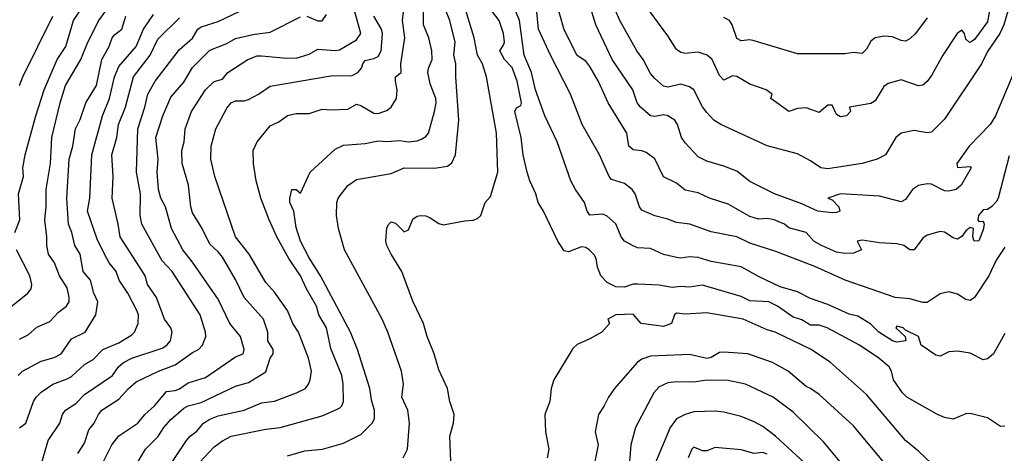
# Model space of a CAD drawing. Header units: metres. Extents: x -46681 to -43747, y -240911 to -237677.
# Tile 458 of 656: x -44079 to -43965, y -239975 to -239924. Entities that reach past the tile are written whole.
import ezdxf

# ---------------------------------------------------------------- set-up
doc = ezdxf.new("R2010")
doc.units = ezdxf.units.M
doc.layers.add('CONTOUR_INDEX', color=1, linetype='Continuous')
doc.layers.add('CONTOUR_INTER', color=3, linetype='Continuous')

msp = doc.modelspace()

# ---------------------------------------------------------------- linework, layer by layer
at = {"layer": 'CONTOUR_INDEX'}
for points, elevation in [([(-44079.65, -239949.02), (-44079.08, -239947.52), (-44079.22, -239944.52), (-44078.64, -239942.52), (-44078.71, -239941.52), (-44078.43, -239940.02), (-44077.21, -239935.52), (-44076.26, -239932.52), (-44074.73, -239929.02), (-44073.74, -239927.52), (-44072.84, -239924.52), (-44071.52, -239922.52)], 100), ([(-44072.37, -239974.52), (-44071.6, -239973.35), (-44071.1, -239971.82), (-44070.45, -239971.02), (-44069.95, -239970.02), (-44069.59, -239969.52), (-44067.6, -239968.27), (-44066.51, -239967.02), (-44065.6, -239966.26), (-44063.02, -239965.02), (-44061.1, -239964.31), (-44059.1, -239962.86), (-44058.41, -239962.52), (-44057.93, -239962.02), (-44057.56, -239961.02), (-44057.58, -239960.52), (-44058.21, -239958.52), (-44061.45, -239953.52), (-44062.6, -239952.27), (-44064.94, -239948.02), (-44065.14, -239947.02), (-44065.11, -239944.52), (-44065.57, -239942.02), (-44065.42, -239937.02), (-44064.59, -239934.52), (-44064.24, -239933.02), (-44063.41, -239931.52), (-44060.6, -239927.85), (-44059.1, -239926.53), (-44058.47, -239925.52), (-44058.1, -239925.23), (-44056.1, -239924.63), (-44053.6, -239923.42)], 105), ([(-44048.1, -239974.81), (-44046.1, -239974.22), (-44044.05, -239974.02), (-44041.6, -239973.35), (-44039.6, -239972.34), (-44038.3, -239971.02), (-44038.04, -239970.52), (-44038.03, -239969.52), (-44038.36, -239968.52), (-44038.58, -239967.02), (-44040.01, -239962.52), (-44040.82, -239960.52), (-44044.27, -239954.02), (-44045.6, -239951.94), (-44046.6, -239950.02), (-44047.1, -239948.42), (-44047.35, -239946.52), (-44047.84, -239945.52), (-44047.84, -239945.02), (-44047.6, -239944.05), (-44047.1, -239944.03), (-44046.6, -239944.46), (-44045.46, -239942.02), (-44042.6, -239939.36), (-44041.6, -239938.92), (-44039.1, -239938.72), (-44037.6, -239938.4), (-44036.6, -239938.47), (-44035.1, -239938.36), (-44034.1, -239938.53), (-44033.1, -239938.41), (-44032.6, -239938.23), (-44032.1, -239937.9), (-44031.79, -239937.52), (-44031.1, -239935.01), (-44030.9, -239934.02), (-44030.94, -239933.52), (-44031.6, -239931.81), (-44031.86, -239930.52), (-44031.8, -239930.02), (-44031.35, -239929.02), (-44031.41, -239928.02), (-44031.73, -239926.52), (-44032.37, -239925.02), (-44032.35, -239923.02)], 110), ([(-43965.1, -239950.71), (-43966.1, -239952.2), (-43966.94, -239954.02), (-43968.63, -239956.52), (-43969.1, -239956.84), (-43969.6, -239956.76), (-43970.6, -239956.14), (-43971.6, -239955.84), (-43972.6, -239956.09), (-43974.1, -239957.07), (-43974.6, -239957.1), (-43976.1, -239956.68), (-43977.78, -239956.52), (-43983.58, -239954.52), (-43987.1, -239952.92), (-43991.6, -239951.18), (-43994.6, -239950.24), (-43996.1, -239949.52), (-43999.1, -239948.92), (-44001.56, -239948.02), (-44003.1, -239947.85), (-44004.1, -239947.45), (-44005.6, -239947.08), (-44007.1, -239946.41), (-44007.39, -239946.02), (-44007.87, -239944.52), (-44008.22, -239944.02), (-44009.1, -239943.35), (-44010.6, -239942.88), (-44010.87, -239942.52), (-44012.01, -239940.02), (-44013.99, -239936.52), (-44015.35, -239933.02), (-44017.67, -239928.52), (-44019.04, -239925.52), (-44019.27, -239923.52)], 115), ([(-43974.1, -239924.18), (-43975.45, -239926.02), (-43976.1, -239926.64), (-43976.6, -239926.89), (-43977.1, -239926.82), (-43978.1, -239926.4), (-43979.1, -239926.31), (-43980.1, -239926.52), (-43980.6, -239926.88), (-43981.1, -239927.81), (-43981.6, -239928.3), (-43982.6, -239928.21), (-43983.6, -239928.37), (-43989.1, -239928.36), (-43994.1, -239926.85), (-43994.6, -239926.75), (-43995.6, -239926.84), (-43996.1, -239926.59), (-43996.65, -239925.02), (-43996.96, -239924.52), (-43997.6, -239924.16)], 120), ([(-44083.6, -239960.35), (-44078.14, -239956.02), (-44077.74, -239955.52), (-44077.68, -239955.02), (-44077.92, -239954.02), (-44079.46, -239951.02)], 100), ([(-43979.14, -239981.52), (-43986.1, -239973.18), (-43989.6, -239969.77), (-43991.92, -239968.02), (-43995.1, -239966.51), (-43997.1, -239966.12), (-43999.6, -239966.08), (-44001.1, -239966.28), (-44003.1, -239966.24), (-44004.1, -239966.38), (-44005.1, -239966.83), (-44005.73, -239967.52), (-44007.84, -239971.52), (-44008.38, -239973.52), (-44008.61, -239976.52)], 110)]:
    msp.add_lwpolyline(points, dxfattribs=dict(at, elevation=elevation))
at = {"layer": 'CONTOUR_INTER'}
for points, elevation in [([(-44029.1, -239978.42), (-44029.31, -239972.52), (-44028.88, -239971.02), (-44028.8, -239970.02), (-44029.32, -239968.52), (-44029.58, -239967.02), (-44030.6, -239964.86), (-44031.12, -239963.02), (-44031.94, -239961.02), (-44032.38, -239959.52), (-44033.6, -239956.92), (-44034.87, -239953.52), (-44036.12, -239951.52), (-44036.61, -239950.52), (-44036.71, -239950.02), (-44036.6, -239948.47), (-44036.39, -239948.02), (-44036.1, -239947.75), (-44035.6, -239947.93), (-44034.6, -239948.91), (-44034.1, -239948.68), (-44033.6, -239947.47), (-44033.1, -239947.11), (-44032.66, -239947.02), (-44032.1, -239947.08), (-44031.6, -239947.29), (-44030.6, -239947.96), (-44030.1, -239948.12), (-44027.6, -239947.65), (-44026.6, -239947.58), (-44026.1, -239947.4), (-44025.73, -239947.02), (-44025.23, -239945.52), (-44024.6, -239944.84), (-44023.78, -239942.02), (-44023.93, -239937.52), (-44025.09, -239931.02), (-44025.54, -239929.52), (-44026.13, -239928.52), (-44026.49, -239926.52), (-44028.32, -239920.52)], 112), ([(-43965.1, -239960.66), (-43966.42, -239963.02), (-43967.1, -239963.58), (-43967.6, -239963.72), (-43969.1, -239962.95), (-43970.6, -239962.73), (-43971.6, -239962.8), (-43972.6, -239963.29), (-43973.1, -239963.16), (-43974.79, -239962.02), (-43975.09, -239961.02), (-43976.6, -239960.27), (-43976.86, -239960.02), (-43977.6, -239959.81), (-43977.73, -239960.02), (-43976.64, -239961.02), (-43976.56, -239961.52), (-43977.6, -239961.66), (-43978.1, -239961.53), (-43979.68, -239960.52), (-43980.6, -239959.6), (-43982.1, -239958.67), (-43983.1, -239958.43), (-43985.6, -239957.33), (-43987.6, -239956.61), (-43989.1, -239955.86), (-43991.1, -239955.26), (-43993.6, -239954.08), (-43995.6, -239952.97), (-43999.1, -239952.35), (-44000.6, -239951.89), (-44001.6, -239951.82), (-44002.6, -239951.97), (-44003.1, -239951.89), (-44004.6, -239951.56), (-44006.1, -239950.85), (-44007.6, -239950.76), (-44008.1, -239950.55), (-44009.11, -239950.02), (-44009.48, -239949.52), (-44010.1, -239948), (-44011.1, -239947.11), (-44011.6, -239946.88), (-44013.1, -239946.98), (-44013.42, -239946.52), (-44013.75, -239945.52), (-44014.79, -239944.02), (-44015.3, -239943.02), (-44016.88, -239938.52), (-44018.32, -239935.52), (-44019.42, -239932.52), (-44019.87, -239930.52), (-44020.73, -239928.52), (-44021.25, -239924.52), (-44022.46, -239921.52)], 114), ([(-43964.1, -239921.15), (-43965.24, -239925.02), (-43965.67, -239926.02), (-43967.1, -239928.09), (-43967.79, -239929.52), (-43972.1, -239935.9), (-43973.6, -239937.39), (-43974.1, -239937.49), (-43975.6, -239937.22), (-43977.1, -239937.52), (-43977.72, -239938.02), (-43978.9, -239940.02), (-43979.86, -239940.52), (-43981.6, -239941.04), (-43985.6, -239941.66), (-43986.41, -239941.52), (-43987.6, -239940.71), (-43989.1, -239939.91), (-43992.6, -239939), (-43997.96, -239936.52), (-43998.77, -239936.02), (-43999.6, -239935.14), (-44000.1, -239934.47), (-44001.1, -239932.53), (-44001.6, -239932.18), (-44002.6, -239931.88), (-44004.1, -239932.2), (-44004.6, -239932.11), (-44005.6, -239931.2), (-44006.1, -239930.63), (-44006.96, -239929.02), (-44007.7, -239928.02), (-44009.63, -239924.52), (-44010.3, -239923.02)], 118), ([(-44079.1, -239961.31), (-44078.1, -239960.83), (-44077.1, -239959.93), (-44075.6, -239959.27), (-44074.6, -239958.21), (-44073.67, -239957.52), (-44073.37, -239957.02), (-44073.35, -239956.52), (-44073.6, -239955.39), (-44074.47, -239954.02), (-44075.04, -239952.52), (-44075.75, -239951.52), (-44075.95, -239950.52), (-44075.93, -239949.52), (-44076.16, -239947.52), (-44076, -239946.02), (-44076.02, -239944.02), (-44075.52, -239941.02), (-44075.36, -239938.02), (-44074.4, -239934.02), (-44073.79, -239932.02), (-44072.02, -239929.02), (-44071.18, -239927.02), (-44069.91, -239924.52), (-44068.1, -239921.95)], 101), ([(-44034.73, -239975.02), (-44034.22, -239974.02), (-44033.97, -239971.02), (-44034.18, -239969.52), (-44034.88, -239968.02), (-44034.67, -239966.52), (-44034.92, -239965.02), (-44036.48, -239960.52), (-44037.14, -239959.02), (-44041.52, -239951.02), (-44042.2, -239948.52), (-44042.41, -239947.02), (-44042.4, -239945.52), (-44042.23, -239945.02), (-44041.1, -239943.56), (-44040.1, -239942.88), (-44036.1, -239942.18), (-44034.6, -239941.52), (-44031.1, -239941.55), (-44029.6, -239941.34), (-44029.1, -239940.97), (-44028.68, -239940.02), (-44028.28, -239936.02), (-44028.62, -239931.02), (-44028.62, -239929.52), (-44028.87, -239928.52), (-44028.69, -239927.02), (-44029.32, -239924.52), (-44030.31, -239922.02)], 111), ([(-43965.1, -239971.38), (-43965.6, -239971.41), (-43967.1, -239970.43), (-43969.1, -239969.9), (-43969.6, -239969.94), (-43971.1, -239970.57), (-43972.1, -239970.36), (-43972.9, -239970.02), (-43976.44, -239968.02), (-43976.93, -239967.52), (-43978, -239966.02), (-43978.2, -239965.02), (-43978.49, -239964.52), (-43979.7, -239963.52), (-43981.91, -239962.02), (-43985.65, -239960.02), (-43986.6, -239959.7), (-43987.6, -239959.7), (-43988.6, -239959.11), (-43989.6, -239958.77), (-43991.4, -239957.52), (-43992.41, -239957.02), (-43994.6, -239956.91), (-43995.6, -239956.41), (-44000.1, -239955.08), (-44001.6, -239955.31), (-44002.6, -239955.25), (-44003.6, -239955.36), (-44005.1, -239955.08), (-44007.6, -239954.96), (-44008.1, -239954.98), (-44009.1, -239955.33), (-44010.1, -239955.29), (-44011.1, -239954.79), (-44011.86, -239954.02), (-44012.22, -239953.02), (-44012.39, -239952.02), (-44012.6, -239951.57), (-44013.18, -239951.02), (-44013.6, -239950.74), (-44014.1, -239950.66), (-44015.6, -239951.25), (-44016.1, -239951.13), (-44016.82, -239950.02), (-44018.47, -239946.52), (-44019.11, -239945.52), (-44019.36, -239944.52), (-44020.08, -239943.02), (-44020.37, -239942.02), (-44020.84, -239940.02), (-44021.08, -239938.02), (-44021.8, -239935.02), (-44021.6, -239934.58), (-44021.1, -239934.32), (-44021.04, -239934.02), (-44021.51, -239931.52), (-44022.1, -239929.95), (-44023.01, -239929.02), (-44023.53, -239928.02), (-44023.1, -239927.37), (-44023, -239927.02), (-44023.1, -239926.02), (-44023.6, -239924.5), (-44025.14, -239922.52)], 113), ([(-43964.6, -239940.16), (-43965.88, -239945.02), (-43966.1, -239945.46), (-43966.6, -239945.99), (-43967.1, -239946.34), (-43967.6, -239946.38), (-43968.16, -239947.02), (-43968.23, -239947.52), (-43968.1, -239947.73), (-43967.6, -239947.68), (-43967.49, -239948.02), (-43967.6, -239948.69), (-43968.1, -239949.95), (-43968.64, -239950.02), (-43968.82, -239949.52), (-43968.74, -239948.52), (-43969.1, -239948.42), (-43969.6, -239948.82), (-43970.1, -239949.46), (-43970.6, -239949.77), (-43971.1, -239949.62), (-43972.1, -239948.97), (-43972.6, -239948.87), (-43974.1, -239949.29), (-43974.6, -239949.66), (-43975.6, -239950.99), (-43976.1, -239951), (-43976.78, -239950.52), (-43977.6, -239950.3), (-43979.6, -239950.21), (-43981.6, -239949.89), (-43982.2, -239950.02), (-43981.69, -239951.02), (-43982.6, -239951.4), (-43983.6, -239951.44), (-43984.6, -239951.29), (-43986.33, -239950.52), (-43987.19, -239950.02), (-43988.1, -239949.01), (-43990.1, -239948.48), (-43990.6, -239948.02), (-43991.8, -239947.52), (-43992.6, -239947.4), (-43993.6, -239947.45), (-43994.6, -239947.17), (-43997.1, -239945.73), (-43999.29, -239945.02), (-44000.6, -239944.41), (-44002.1, -239944.12), (-44003.1, -239943.31), (-44004.6, -239942.55), (-44005.6, -239940.49), (-44006.6, -239939.77), (-44007.1, -239939.56), (-44008.1, -239939.43), (-44008.59, -239939.02), (-44008.84, -239937.52), (-44011, -239934.02), (-44012.1, -239931.54), (-44013.1, -239929.83), (-44013.6, -239929.2), (-44014.6, -239928.54), (-44016.1, -239925.59), (-44017.11, -239922.02)], 116), ([(-43966.71, -239922.52), (-43967.1, -239924.67), (-43968.6, -239926.7), (-43969.1, -239927.06), (-43969.22, -239927.02), (-43969.6, -239926.68), (-43969.78, -239926.02), (-43970.1, -239925.62), (-43970.61, -239926.02), (-43972.28, -239928.52), (-43973.6, -239930.85), (-43974.1, -239931.57), (-43974.6, -239931.97), (-43975.1, -239932.05), (-43977.1, -239931.35), (-43978.6, -239931.79), (-43979.1, -239932.15), (-43980.1, -239933.8), (-43980.6, -239934.1), (-43983.09, -239934.52), (-43982.98, -239935.02), (-43983.43, -239935.52), (-43984.1, -239935.62), (-43984.6, -239935.35), (-43985.1, -239934.27), (-43985.6, -239934.27), (-43986.6, -239935.14), (-43988.1, -239934.61), (-43989.1, -239934.68), (-43990.1, -239935.03), (-43992.17, -239933.52), (-43992.03, -239933.02), (-43992.73, -239932.52), (-43994.6, -239931.85), (-43996.1, -239930.98), (-43996.6, -239930.91), (-43997.6, -239931.38), (-43998.1, -239930.87), (-43998.95, -239929.02), (-43999.56, -239928.52), (-44000.6, -239928.17), (-44002.1, -239928.32), (-44002.6, -239928.22), (-44003.1, -239927.85), (-44004.1, -239926.26), (-44006.13, -239923.52)], 119), ([(-44079.27, -239965.52), (-44078.74, -239965.02), (-44076.6, -239963.86), (-44075.1, -239963.46), (-44074.27, -239963.02), (-44073.1, -239961.29), (-44071.52, -239960.52), (-44070.29, -239958.52), (-44070.06, -239957.02), (-44070.5, -239956.02), (-44070.88, -239954.52), (-44071.73, -239953.52), (-44072.09, -239951.52), (-44072.7, -239950.52), (-44073.05, -239949.02), (-44073.43, -239948.02), (-44073.64, -239945.02), (-44073.34, -239940.52), (-44072.92, -239939.02), (-44072.61, -239937.02), (-44072.1, -239935.96), (-44071.42, -239934.02), (-44070.2, -239932.02), (-44069.58, -239929.02), (-44068.72, -239927.52), (-44068.39, -239926.52), (-44068.1, -239926.15), (-44067.26, -239925.52), (-44066.79, -239924.02)], 102), ([(-44079.11, -239932.02), (-44078.7, -239931.02), (-44075.25, -239924.02)], 99), ([(-44079.1, -239971.58), (-44078.39, -239971.02), (-44077.49, -239968.52), (-44077.18, -239968.02), (-44076.6, -239967.45), (-44075.26, -239966.52), (-44073.6, -239965.92), (-44073.1, -239965.63), (-44071.6, -239964.27), (-44070.6, -239963.66), (-44069.48, -239962.52), (-44067.6, -239961.75), (-44066.1, -239960.81), (-44065.79, -239960.52), (-44065.38, -239959.52), (-44065.32, -239958.52), (-44065.54, -239958.02), (-44066.58, -239956.02), (-44067.59, -239954.52), (-44067.92, -239953.52), (-44068.74, -239952.52), (-44069.28, -239951.52), (-44070.1, -239949.76), (-44071.23, -239946.52), (-44070.95, -239945.02), (-44070.74, -239940.02), (-44069.51, -239935.52), (-44068.7, -239933.52), (-44068.1, -239931.02), (-44067.6, -239929.82), (-44065.61, -239927.52), (-44064.77, -239925.52), (-44063.6, -239923.8)], 103), ([(-44069.41, -239975.52), (-44068.41, -239973.52), (-44067.6, -239972.51), (-44065.41, -239971.02), (-44064.61, -239970.02), (-44063.5, -239969.02), (-44062.1, -239967.39), (-44061.1, -239967.24), (-44060.6, -239967.06), (-44059.6, -239966.36), (-44057.6, -239965.77), (-44054.1, -239963.37), (-44053.22, -239963.02), (-44053.11, -239962.52), (-44053.52, -239961.02), (-44054.77, -239959.52), (-44056.1, -239956.71), (-44059.1, -239952.42), (-44060.22, -239951.02), (-44061.5, -239948.52), (-44062.23, -239946.02), (-44062.75, -239945.02), (-44063.02, -239944.02), (-44063.18, -239942.02), (-44063.06, -239940.52), (-44063.32, -239938.02), (-44062.53, -239935.52), (-44061.6, -239933.36), (-44060.1, -239931.64), (-44059.1, -239929.93), (-44057.1, -239927.92), (-44055.1, -239927.15), (-44054.1, -239926.6), (-44052.1, -239926.13), (-44050.1, -239925.85), (-44046.6, -239924.07)], 106), ([(-44065.74, -239976.02), (-44064.54, -239974.02), (-44063.1, -239972.6), (-44062.42, -239971.52), (-44061.6, -239970.59), (-44060.1, -239969.31), (-44059.6, -239969.02), (-44058.1, -239968.64), (-44054.1, -239966.75), (-44052.6, -239966.33), (-44050.6, -239965.09), (-44050.1, -239963.52), (-44049.77, -239963.02), (-44049.76, -239962.52), (-44050.39, -239961.52), (-44050.36, -239960.52), (-44050.88, -239959.02), (-44053.1, -239956.5), (-44054.1, -239954.43), (-44055.6, -239951.85), (-44056.1, -239951.22), (-44057.1, -239950.34), (-44057.96, -239948.52), (-44059.1, -239946.73), (-44059.3, -239946.02), (-44059.57, -239943.52), (-44060.27, -239941.02), (-44060.32, -239939.52), (-44060.05, -239938.52), (-44059.94, -239937.02), (-44059.19, -239935.02), (-44057.57, -239932.52), (-44056.6, -239931.56), (-44055.6, -239931.27), (-44054.99, -239930.52), (-44052.68, -239929.02), (-44051.6, -239928.6), (-44051.1, -239928.58), (-44048.6, -239928.82), (-44047.1, -239928.84), (-44045.6, -239928.4), (-44044.6, -239927.8), (-44042.6, -239927.98), (-44042.1, -239927.9), (-44040.1, -239926.72), (-44039.6, -239926.02), (-44040.29, -239923.52)], 107), ([(-44061.77, -239976.02), (-44059.79, -239973.02), (-44059.37, -239972.52), (-44058.6, -239971.94), (-44057.82, -239971.02), (-44057.1, -239970.57), (-44056.1, -239970.19), (-44053.1, -239969.52), (-44051.1, -239968.69), (-44049.6, -239968.48), (-44047.04, -239967.52), (-44046.03, -239967.02), (-44045.65, -239966.52), (-44045.48, -239966.02), (-44045.34, -239965.02), (-44045.66, -239963.52), (-44046.81, -239960.52), (-44047.48, -239959.52), (-44048.11, -239958.02), (-44049.6, -239955.9), (-44050.6, -239954.77), (-44052.54, -239951.52), (-44054.1, -239949.49), (-44056.51, -239942.52), (-44056.97, -239940.52), (-44056.93, -239939.02), (-44056.4, -239937.02), (-44055.1, -239934.65), (-44054.6, -239934), (-44054.1, -239933.77), (-44053.1, -239933.79), (-44052.6, -239933.64), (-44051.44, -239933.02), (-44050.1, -239932.08), (-44043.1, -239930.9), (-44040.6, -239930.85), (-44039.95, -239930.52), (-44039.54, -239930.02), (-44039.39, -239929.52), (-44039.1, -239929.11), (-44038.1, -239928.91), (-44037.6, -239928.67), (-44037.27, -239928.02), (-44037.12, -239926.02), (-44037.22, -239925.52), (-44038.11, -239924.02)], 108), ([(-44058.24, -239975.52), (-44056.6, -239973.78), (-44055.6, -239973.06), (-44054.6, -239972.54), (-44050.6, -239971.72), (-44048.95, -239971.52), (-44044.1, -239970.19), (-44042.1, -239969.29), (-44041.8, -239969.02), (-44041.63, -239968.52), (-44041.66, -239966.52), (-44041.8, -239965.52), (-44043.1, -239962.4), (-44043.57, -239960.02), (-44044.49, -239958.52), (-44044.75, -239957.52), (-44045.89, -239955.52), (-44046.6, -239953.99), (-44047.93, -239952.02), (-44049.33, -239949.52), (-44050.23, -239947.52), (-44051.19, -239945.02), (-44051.73, -239943.02), (-44052.04, -239941.02), (-44052.08, -239939.52), (-44051.62, -239938.52), (-44050.1, -239936.66), (-44049.1, -239936.2), (-44048.1, -239935.5), (-44047.1, -239935.25), (-44045.6, -239935.24), (-44044.1, -239934.74), (-44043.1, -239934.84), (-44041.1, -239934.76), (-44040.1, -239934.18), (-44039.6, -239934.31), (-44038.1, -239935.23), (-44037.6, -239935.26), (-44036.6, -239934.92), (-44036.11, -239934.52), (-44035.47, -239933.52), (-44035.4, -239932.52), (-44035.62, -239931.52), (-44035.6, -239931.02), (-44034.94, -239930.52), (-44035, -239929.52), (-44034.52, -239926.52), (-44034.78, -239924.52), (-44034.67, -239923.52)], 109), ([(-44045.88, -239924.02), (-44044.6, -239924.55), (-44044.1, -239924.53), (-44043.6, -239923.8)], 106), ([(-43963.2, -239928.52), (-43966.17, -239935.52), (-43966.8, -239936.52), (-43969.25, -239939.02), (-43970.65, -239941.02), (-43970.6, -239941.48), (-43969.1, -239941.38), (-43969.02, -239941.52), (-43970.15, -239943.52), (-43970.74, -239944.02), (-43971.6, -239944.23), (-43972.1, -239944.18), (-43973.6, -239943.41), (-43974.1, -239943.38), (-43975.1, -239943.57), (-43975.79, -239944.02), (-43976.6, -239945.2), (-43977.1, -239945.46), (-43979.6, -239944.79), (-43984.1, -239944.55), (-43985.57, -239945.02), (-43985.1, -239945.24), (-43984.32, -239946.02), (-43984.2, -239946.52), (-43984.6, -239946.7), (-43985.1, -239946.71), (-43986.75, -239946.52), (-43988.6, -239945.69), (-43991.74, -239944.52), (-43994.6, -239943.09), (-43996.1, -239941.91), (-43997.6, -239941.33), (-43999.6, -239940.77), (-44000.6, -239940.24), (-44002.1, -239938.65), (-44002.52, -239938.02), (-44002.96, -239936.52), (-44003.3, -239936.02), (-44004.1, -239935.52), (-44004.6, -239935.41), (-44005.6, -239935.59), (-44006.1, -239935.53), (-44007.27, -239934.52), (-44007.63, -239934.02), (-44008.13, -239932.52), (-44010.52, -239929.02), (-44012.41, -239925.02), (-44012.87, -239923.52)], 117), ([(-44076.79, -239976.52), (-44075.77, -239973.02), (-44074.42, -239971.02), (-44074.11, -239970.02), (-44073.79, -239969.52), (-44072.6, -239968.77), (-44071.6, -239967.72), (-44068.36, -239965.52), (-44067.65, -239964.52), (-44067.06, -239964.02), (-44066.1, -239963.51), (-44062.6, -239962.38), (-44062.04, -239962.02), (-44061.62, -239961.52), (-44061.44, -239960.52), (-44061.58, -239960.02), (-44062.31, -239959.02), (-44063.26, -239956.52), (-44064.28, -239955.02), (-44064.58, -239954.02), (-44064.88, -239953.52), (-44067.47, -239949.52), (-44067.67, -239948.02), (-44068.38, -239945.02), (-44068.28, -239942.52), (-44068.42, -239940.02), (-44067.85, -239938.02), (-44067.64, -239936.52), (-44066.84, -239934.52), (-44065.92, -239931.02), (-44063.98, -239928.52), (-44063.1, -239926.67), (-44060.6, -239924.21)], 104), ([(-43973.6, -239975.7), (-43975.1, -239974.25), (-43976.6, -239973.02), (-43981.1, -239967.73), (-43985.28, -239964.02), (-43987.53, -239962.52), (-43991.66, -239960.52), (-43992.6, -239960.23), (-43995.38, -239959.02), (-43999.6, -239958.3), (-44002.1, -239958.45), (-44003.1, -239958.34), (-44003.34, -239958.52), (-44003.66, -239959.52), (-44004.6, -239959.87), (-44007.17, -239959.52), (-44008.1, -239958.45), (-44010.1, -239958.5), (-44011.03, -239959.02), (-44010.86, -239959.52), (-44011.72, -239960.52), (-44013.1, -239961.3), (-44014.6, -239961.94), (-44015.1, -239962.41), (-44017.28, -239966.02), (-44017.58, -239967.02), (-44017.76, -239968.52), (-44018.31, -239970.02), (-44018.23, -239972.02), (-44017.87, -239974.02), (-44018.07, -239975.02)], 112), ([(-43977.06, -239978.02), (-43982.6, -239971.35), (-43986.6, -239967.72), (-43987.59, -239967.02), (-43988.1, -239966.81), (-43990.16, -239965.02), (-43991.98, -239964.02), (-43994.85, -239963.02), (-43997.6, -239962.81), (-43998.1, -239962.86), (-43999.1, -239963.43), (-43999.6, -239963.55), (-44001.6, -239963.08), (-44006.1, -239963.3), (-44007.1, -239963.62), (-44007.66, -239964.02), (-44010.25, -239967.02), (-44010.97, -239968.02), (-44011.45, -239969.02), (-44012.11, -239970.02), (-44012.5, -239972.02), (-44012.16, -239973.52), (-44012.65, -239976.02)], 111), ([(-43987.83, -239976.02), (-43991.64, -239972.52), (-43993.1, -239971.41), (-43994.1, -239970.87), (-43995.6, -239970.26), (-43997.6, -239969.75), (-43998.6, -239969.66), (-44001.1, -239969.74), (-44002.1, -239970.04), (-44003.1, -239970.55), (-44003.82, -239971.52), (-44005.91, -239976.52)], 109), ([(-43992.6, -239974.6), (-43993.1, -239974.41), (-43994.1, -239974.55), (-43995.6, -239974.1), (-43998.6, -239973.86), (-43999.6, -239974.23), (-44000.1, -239974.22), (-44001.1, -239973.79), (-44001.33, -239974.02), (-44001.75, -239975.02)], 108)]:
    msp.add_lwpolyline(points, dxfattribs=dict(at, elevation=elevation))

doc.saveas('drawing.dxf')
